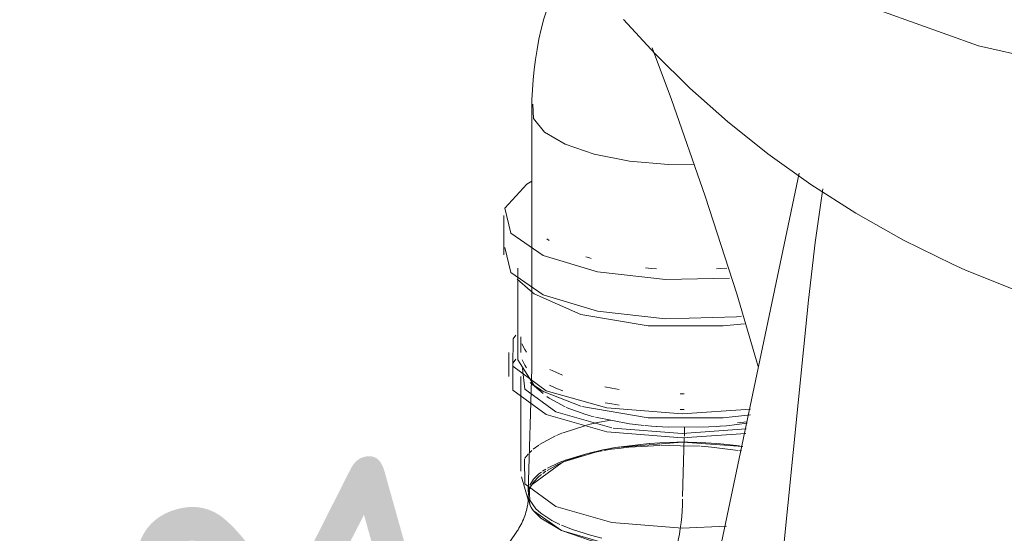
# Model space of a CAD drawing. Header units: millimetres. Extents: x -121 to 29920, y 1231 to 31888.
# Tile 258 of 310: x 22546 to 22896, y 24394 to 24577. Entities that reach past the tile are written whole.
import ezdxf

# ---------------------------------------------------------------- set-up
doc = ezdxf.new("R2010")
doc.units = ezdxf.units.MM
doc.linetypes.add('ADSK_Осевая', pattern=[700, 500, -100, 0, -100])
for name, color, linetype, lineweight in [('P-PIPE-____-CNTR', 3, 'ADSK_Осевая', 20), ('P-PIPE-____-IDEN', 2, 'Continuous', 20), ('P-PIPE-____-OTLN', 3, 'Continuous', 20), ('P-SANR-FIXT-OTLN', 6, 'Continuous', 20)]:
    doc.layers.add(name, color=color, linetype=linetype, lineweight=lineweight)
doc.styles.add('GOST Common_2', font='GOST_Common.ttf', dxfattribs={"width": 0.9, "height": 125})

# ---------------------------------------------------------------- blocks, each defined once
blk = doc.blocks.new('ADSK_Унитаз напольный_ГОСТ 30493-2017 - Вертикальный выпуск-V43-3D severage Right')
at = {"layer": 'P-SANR-FIXT-OTLN'}
for p, q in [((-4291.93, 24544.9), (-4291.93, 24451.32)), ((-4196.76, 24522.55), (-4239.43, 24319.66)), ((-4301.93, 24507.47), (-4301.93, 24493.43)), ((-4285.77, 24498.56), (-4286.55, 24499.1)), ((-4296.93, 24488.75), (-4296.93, 24456)), ((-4297.14, 24484.8), (-4292.51, 24480.78)), ((-4209.1, 24321.96), (-4193.46, 24477.34)), ((-4292.51, 24448.03), (-4287.87, 24444.01)), ((-4287.54, 24444.64), (-4274.47, 24439.5)), ((-4286.55, 24442.95), (-4285.75, 24442.39)), ((-4280.02, 24439.27), (-4285.77, 24442.41)), ((-4272.67, 24436.58), (-4279.67, 24439.12)), ((-4272.71, 24436.59), (-4271.34, 24436.19)), ((-4271.34, 24436.19), (-4270.75, 24436.03)), ((-4269.74, 24435.76), (-4270.77, 24436.03)), ((-4257.19, 24433.29), (-4269.23, 24435.62)), ((-4251.96, 24432.67), (-4257.16, 24433.29)), ((-4243.26, 24432.06), (-4247.47, 24432.29)), ((-4228.89, 24432.14), (-4243.24, 24432.06)), ((-4226.17, 24432.3), (-4228.88, 24432.14)), ((-4226.2, 24432.3), (-4224.98, 24432.39)), ((-4224.84, 24432.4), (-4222.59, 24432.6)), ((-4215.3, 24433.49), (-4222.65, 24432.6))]:
    blk.add_line(p, q, dxfattribs=at)
for points in [[(-3837.7, 24612.29, 0), (-3843.28, 24596.34, 0), (-3859.46, 24581.74, 0), (-3885.31, 24569.32, 0), (-3919.31, 24559.81, 0), (-3959.49, 24553.77, 0), (-4003.52, 24551.54, 0), (-4048.83, 24553.26, 0), (-4092.8, 24558.82, 0), (-4132.87, 24567.9, 0), (-4166.71, 24579.98, 0)], [(-4275.9, 24603.47, 0), (-4276.35, 24602.8, 0), (-4278.52, 24599.23, 0), (-4280.47, 24595.62, 0), (-4282.24, 24592.01, 0), (-4283.82, 24588.38, 0), (-4285.23, 24584.75, 0), (-4286.48, 24581.12, 0), (-4287.58, 24577.49, 0), (-4288.54, 24573.86, 0), (-4289.36, 24570.24, 0), (-4290.06, 24566.63, 0), (-4290.65, 24563.03, 0), (-4291.11, 24559.43, 0), (-4291.47, 24555.84, 0), (-4291.72, 24552.26, 0), (-4291.87, 24548.69, 0), (-4291.93, 24545.13, 0), (-4291.93, 24544.9, 0)], [(-4259.25, 24577.32, 0), (-4247.98, 24565.01, 0), (-4235.65, 24552.84, 0), (-4222.28, 24540.95, 0), (-4207.92, 24529.46, 0), (-4192.64, 24518.52, 0), (-4176.51, 24508.24, 0), (-4159.65, 24498.73, 0), (-4142.18, 24490.1, 0), (-4137.82, 24488.12, 0)], [(-4249.06, 24567.22, 0), (-4242.17, 24548.81, 0), (-4230.18, 24514.36, 0), (-4218.97, 24479.56, 0), (-4211.3, 24453.69, 0)], [(-4291.56, 24547.12, 0), (-4291.34, 24542.06, 0), (-4287.4, 24537.19, 0), (-4280.02, 24532.85, 0), (-4269.71, 24529.33, 0), (-4257.16, 24526.87, 0), (-4243.24, 24525.63, 0), (-4234.08, 24525.53, 0)], [(-4234.08, 24525.53, 0), (-4243.24, 24525.63, 0), (-4257.16, 24526.87, 0), (-4269.71, 24529.33, 0), (-4280.02, 24532.85, 0), (-4287.4, 24537.19, 0), (-4291.34, 24542.06, 0), (-4291.56, 24547.12, 0)], [(-4291.96, 24519.66, 0), (-4293.73, 24518.61, 0), (-4301.5, 24510.1, 0), (-4299.44, 24501.18, 0), (-4287.86, 24493.23, 0), (-4268.52, 24487.44, 0), (-4244.38, 24484.7, 0), (-4221.5, 24485.2, 0)], [(-4193.46, 24477.34, 0), (-4191.08, 24497.87, 0), (-4188.3, 24516.92, 0)], [(-4291.86, 24506.54, 0), (-4291.93, 24507.52, 0), (-4291.85, 24508.43, 0)], [(-4301.5, 24496.06, 0), (-4299.44, 24487.15, 0), (-4287.86, 24479.19, 0), (-4268.52, 24473.4, 0), (-4244.38, 24470.66, 0), (-4219.1, 24471.39, 0), (-4217.27, 24471.59, 0)], [(-4270.77, 24492.18, 0), (-4271.34, 24492.34, 0), (-4272.67, 24492.73, 0)], [(-4247.47, 24488.44, 0), (-4249.31, 24488.57, 0), (-4251.46, 24488.77, 0)], [(-4222.54, 24488.75, 0), (-4224.84, 24488.55, 0), (-4226.17, 24488.45, 0)], [(-4079.99, 24469.89, 0), (-4119.17, 24480.65, 0), (-4137.82, 24488.12, 0)], [(-4292.51, 24480.78, 0), (-4291.06, 24479.62, 0), (-4274.47, 24472.25, 0), (-4250.44, 24468.14, 0), (-4223.74, 24468.11, 0), (-4216.18, 24468.9, 0)], [(-4296.93, 24456.06, 0), (-4291.06, 24446.87, 0), (-4287.68, 24444.72, 0)], [(-4274.12, 24439.4, 0), (-4250.44, 24435.39, 0), (-4223.74, 24435.36, 0), (-4214.01, 24436.45, 0)], [(-4251.52, 24432.62, 0), (-4249.31, 24432.43, 0), (-4247.42, 24432.28, 0)]]:
    blk.add_polyline3d(points, dxfattribs=at)
blk = doc.blocks.new('ADSK_ППР_Тройник канализационный_Составной - Тройник канализационный-V47-3D severage Right')
at = {"layer": 'P-PIPE-____-OTLN', "color": 22}
for p, q in [((-4295.85, 24464.23), (-4295.85, 24458.62)), ((-4300.15, 24458.62), (-4300.15, 24450.1)), ((-4285.52, 24452.63), (-4283.38, 24451.62)), ((-4295.85, 24450.1), (-4295.85, 24416.42)), ((-4283.38, 24451.62), (-4281.02, 24450.63)), ((-4285.58, 24447.08), (-4283.38, 24446)), ((-4283.38, 24446), (-4280.85, 24444.98)), ((-4295.55, 24414.37), (-4292.97, 24405.38)), ((-4292.53, 24404.22), (-4293.25, 24407.34)), ((-4293.25, 24407.34), (-4293.25, 24406.38)), ((-4281.34, 24395.29), (-4291.35, 24402.28)), ((-4297.05, 24395.24), (-4333.63, 24341.33)), ((-4264.31, 24390.26), (-4281.34, 24395.29))]:
    blk.add_line(p, q, dxfattribs=at)
at = {"layer": 'P-PIPE-____-OTLN', "color": 9}
for p, q in [((-4297.6, 24456.29), (-4298.56, 24455.02)), ((-4283.38, 24437.49), (-4263.38, 24431.83)), ((-4262.9, 24431.75), (-4238.42, 24429.8)), ((-4238.41, 24429.8), (-4215.58, 24431.44)), ((-4293.25, 24422.44), (-4294.37, 24420.99)), ((-4293.25, 24407.55), (-4293.14, 24408.54)), ((-4292.89, 24409.56), (-4293.24, 24407.61)), ((-4292.12, 24403.44), (-4291.36, 24402.3))]:
    blk.add_line(p, q, dxfattribs=at)
at = {"layer": 'P-PIPE-____-OTLN', "color": 10}
for p, q in [((-4263.79, 24434.62), (-4269.07, 24433.57)), ((-4272.65, 24432.7), (-4280.8, 24430.1)), ((-4270.62, 24433.21), (-4272.43, 24432.76)), ((-4269.32, 24433.52), (-4270.6, 24433.22)), ((-4283.47, 24429), (-4289.23, 24425.87)), ((-4280.99, 24430.03), (-4283.18, 24429.12)), ((-4291.94, 24423.77), (-4292.76, 24422.97)), ((-4289.46, 24425.71), (-4291.46, 24424.19)), ((-4280.67, 24419.68), (-4266.9, 24423.89)), ((-4266.61, 24423.95), (-4271.55, 24422.77)), ((-4263.55, 24424.55), (-4266.19, 24424.04)), ((-4261.32, 24424.94), (-4263.53, 24424.56)), ((-4236.22, 24426.71), (-4240.32, 24426.71)), ((-4238.1, 24426.73), (-4216.82, 24425.2)), ((-4218.01, 24425.37), (-4225.8, 24426.22)), ((-4217.01, 24425.22), (-4217.97, 24425.36)), ((-4291.84, 24411.7), (-4281.16, 24419.47)), ((-4280.85, 24419.6), (-4281.6, 24419.27)), ((-4280.05, 24419.94), (-4280.77, 24419.63)), ((-4286.89, 24416.38), (-4288.04, 24415.57)), ((-4292.88, 24409.58), (-4292, 24411.45)), ((-4291.29, 24412.46), (-4292.35, 24410.82)), ((-4293.08, 24408.84), (-4292.91, 24409.49))]:
    blk.add_line(p, q, dxfattribs=at)
at = {"layer": 'P-PIPE-____-OTLN', "color": 22}
for points in [[(-4297.6, 24464.82, 0), (-4298.56, 24463.53, 0), (-4298.63, 24453.82, 0), (-4286.75, 24445.06, 0)], [(-4295.41, 24461.73, 0), (-4294.44, 24459.77, 0), (-4293.75, 24458.8, 0)], [(-4295.35, 24456.02, 0), (-4294.44, 24454.15, 0), (-4293.77, 24453.22, 0)], [(-4298.69, 24454.81, 0), (-4298.63, 24445.31, 0), (-4286.75, 24436.54, 0)], [(-4286.75, 24445.06, 0), (-4265.26, 24438.98, 0), (-4238.42, 24436.8, 0), (-4214.06, 24438.53, 0)], [(-4265.89, 24446.42, 0), (-4263.38, 24445.96, 0), (-4260.81, 24445.55, 0)], [(-4239.11, 24443.93, 0), (-4238.41, 24443.93, 0), (-4237.7, 24443.93, 0)], [(-4265.81, 24440.79, 0), (-4263.38, 24440.35, 0), (-4260.87, 24439.95, 0)], [(-4239.09, 24438.31, 0), (-4238.41, 24438.31, 0), (-4237.72, 24438.31, 0)], [(-4286.75, 24436.54, 0), (-4265.26, 24430.47, 0), (-4238.42, 24428.28, 0), (-4215.73, 24429.78, 0)], [(-4294.51, 24420.78, 0), (-4294.44, 24411.95, 0), (-4283.38, 24403.8, 0)], [(-4293.25, 24406.38, 0), (-4293.25, 24406.03, 0), (-4293.27, 24405.63, 0), (-4293.31, 24405.18, 0), (-4293.37, 24404.69, 0), (-4293.44, 24404.16, 0), (-4293.54, 24403.6, 0), (-4293.67, 24403.02, 0), (-4293.81, 24402.41, 0), (-4293.99, 24401.78, 0), (-4294.18, 24401.15, 0), (-4294.4, 24400.5, 0), (-4294.64, 24399.85, 0), (-4294.9, 24399.2, 0), (-4295.19, 24398.56, 0), (-4295.49, 24397.93, 0), (-4295.8, 24397.31, 0), (-4296.14, 24396.71, 0), (-4296.48, 24396.13, 0), (-4296.82, 24395.57, 0), (-4297.05, 24395.24, 0)], [(-4293.24, 24407.34, 0), (-4292.66, 24404.5, 0), (-4292.34, 24403.82, 0)], [(-4291.39, 24402.34, 0), (-4291.9, 24403.07, 0), (-4292.49, 24404.13, 0)], [(-4283.38, 24403.8, 0), (-4263.38, 24398.14, 0), (-4238.41, 24396.11, 0), (-4222.62, 24396.87, 0)], [(-4291.36, 24402.3, 0), (-4288.72, 24399.63, 0), (-4281.34, 24395.29, 0)], [(-4281.34, 24395.29, 0), (-4271.03, 24391.76, 0), (-4264.25, 24390.25, 0)]]:
    blk.add_polyline3d(points, dxfattribs=at)
at = {"layer": 'P-PIPE-____-OTLN', "color": 9}
blk.add_polyline3d([(-4295.28, 24452.95, 0), (-4294.44, 24445.64, 0), (-4283.38, 24437.49, 0)], dxfattribs=at)
at = {"layer": 'P-PIPE-____-OTLN', "color": 10}
for points in [[(-4266.55, 24423.96, 0), (-4261.98, 24424.83, 0), (-4238.42, 24426.73, 0)], [(-4250.12, 24426.27, 0), (-4260.1, 24425.13, 0), (-4261.32, 24424.94, 0)], [(-4240.32, 24426.71, 0), (-4246.3, 24426.52, 0), (-4250.04, 24426.27, 0)], [(-4226.07, 24426.24, 0), (-4231.94, 24426.6, 0), (-4236.22, 24426.71, 0)], [(-4271.64, 24422.74, 0), (-4272.42, 24422.53, 0), (-4280.03, 24419.95, 0)], [(-4281.6, 24419.27, 0), (-4282.41, 24418.89, 0), (-4286.48, 24416.65, 0)], [(-4288.51, 24415.21, 0), (-4289.39, 24414.47, 0), (-4291.29, 24412.46, 0)]]:
    blk.add_polyline3d(points, dxfattribs=at)
blk.add_ellipse((-4283.61, 24393.7), major_axis=(23.52, 52.9), ratio=0.73322, start_param=4.956931, end_param=5.25748, dxfattribs=at)

msp = doc.modelspace()

# ---------------------------------------------------------------- linework, layer by layer
at = {"layer": 'P-PIPE-____-CNTR', "color": 10}
for p, q in [((22782.3, 24432.09), (22782.21, 24428.86)), ((22782.3, 24432.09), (22782.24, 24429.86)), ((22782.19, 24428.34), (22781.56, 24407.34)), ((22782.19, 24428.34), (22781.56, 24407.34)), ((22782.24, 24429.86), (22782.21, 24428.86))]:
    msp.add_line(p, q, dxfattribs=at)
at = {"layer": 'P-PIPE-____-OTLN', "color": 22}
msp.add_line((22727.9, 24452.97), (22726.58, 24408.99), dxfattribs=at)
at = {"layer": 'P-PIPE-____-OTLN', "color": 9}
for p, q in [((22801.13, 24433.64), (22804.61, 24433.99)), ((22737.82, 24397.46), (22735.07, 24398.85)), ((22742.43, 24395.58), (22738.49, 24397.15))]:
    msp.add_line(p, q, dxfattribs=at)
at = {"layer": 'P-PIPE-____-OTLN', "color": 10}
for p, q in [((22748.28, 24422.73), (22752.96, 24423.67)), ((22753.58, 24423.77), (22756.28, 24424.2)), ((22762.39, 24424.93), (22773.5, 24425.58)), ((22773.79, 24425.59), (22787.85, 24425.28)), ((22788.14, 24425.26), (22791.83, 24424.97)), ((22791.89, 24424.96), (22801.33, 24423.82)), ((22801.77, 24423.75), (22802.51, 24423.63)), ((22739.03, 24420.02), (22739.75, 24420.29)), ((22739.84, 24420.32), (22747.38, 24422.53)), ((22747.38, 24422.53), (22748.19, 24422.71)), ((22731.74, 24416.37), (22732.91, 24417.13)), ((22738.2, 24419.7), (22738.96, 24420)), ((22727.15, 24411.4), (22728.55, 24413.58))]:
    msp.add_line(p, q, dxfattribs=at)
for points in [[(22756.3, 24424.2, 0), (22759.7, 24424.65, 0), (22762.27, 24424.92, 0)], [(22733.43, 24417.43, 0), (22737.4, 24419.38, 0), (22738.2, 24419.7, 0)], [(22728.55, 24413.58, 0), (22730.43, 24415.4, 0), (22731.32, 24416.08, 0)]]:
    msp.add_polyline3d(points, dxfattribs=at)
at = {"layer": 'P-PIPE-____-OTLN', "color": 9}
msp.add_polyline3d([(22729.37, 24403.01, 0), (22727.18, 24406.12, 0), (22726.91, 24410.8, 0)], dxfattribs=at)
at = {"layer": 'P-PIPE-____-OTLN', "color": 22}
for points in [[(22735.07, 24398.85, 0), (22731.11, 24401.43, 0), (22729.37, 24403.01, 0)], [(22752.88, 24392.55, 0), (22748.8, 24393.57, 0), (22742.43, 24395.58, 0)]]:
    msp.add_polyline3d(points, dxfattribs=at)

# ---------------------------------------------------------------- block references
at = {"layer": 'P-PIPE-____-OTLN', "color": 9}
msp.add_blockref('ADSK_ППР_Тройник канализационный_Составной - Тройник канализационный-V47-3D severage Right', (27019.81, 0), dxfattribs=at)
at = {"layer": 'P-SANR-FIXT-OTLN'}
msp.add_blockref('ADSK_Унитаз напольный_ГОСТ 30493-2017 - Вертикальный выпуск-V43-3D severage Right', (27019.81, 0), dxfattribs=at)

# ---------------------------------------------------------------- texts
at = {"layer": 'P-PIPE-____-IDEN', "lineweight": 9, "insert": (22459.79, 24363.23), "char_height": 125, "width": 310.2531, "attachment_point": 1, "rotation": 15.6206, "style": 'GOST Common_2'}
msp.add_mtext('0,01', dxfattribs=at)

doc.saveas('drawing.dxf')
